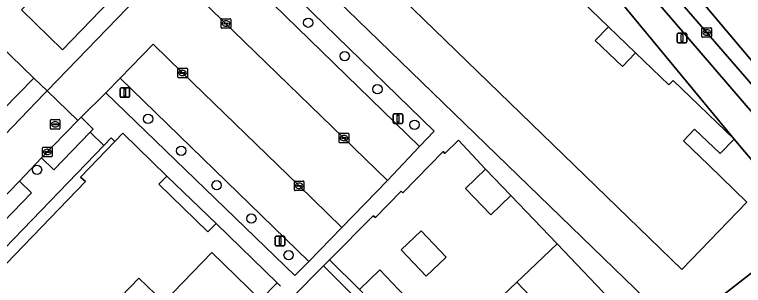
# Model space of a CAD drawing. Extents: x 160349 to 161355, y 381727 to 382854.
# Drawn here: x 161035.8 to 161112.2, y 382665.5 to 382693.8 of the extents above; entities that cross this region are included whole.
import ezdxf

# ---------------------------------------------------------------- set-up
doc = ezdxf.new("R2010")
doc.units = 0
for name, color, linetype in [('IMGEO_Boom', 7, 'Continuous'), ('IMGEO_Erf', 7, 'Continuous'), ('IMGEO_Groenvoorziening', 7, 'Continuous'), ('IMGEO_Kolk', 7, 'Continuous'), ('IMGEO_Lichtmast', 7, 'Continuous'), ('IMGEO_Pand', 7, 'Continuous'), ('IMGEO_Parkeervlak_open', 7, 'Continuous'), ('IMGEO_Rijbaan_lokaal_gesloten', 7, 'Continuous'), ('IMGEO_Rijbaan_lokaal_open', 7, 'Continuous'), ('IMGEO_Rioolput', 7, 'Continuous'), ('IMGEO_Voetpad_open', 7, 'Continuous')]:
    doc.layers.add(name, color=color, linetype=linetype)

msp = doc.modelspace()

# ---------------------------------------------------------------- linework, layer by layer
at = {"layer": 'IMGEO_Boom'}
for centre in [(161066.57, 382692.98), (161070.39, 382689.481), (161073.819, 382686.011), (161049.789, 382682.899), (161077.707, 382682.284), (161053.262, 382679.565), (161038.145, 382677.578), (161056.97, 382675.955), (161060.608, 382672.46), (161064.516, 382668.629)]:
    msp.add_circle(centre, 0.489, dxfattribs=at)
at = {"layer": 'IMGEO_Erf'}
for points in [[(161111.207, 382680.777), (161109.745, 382679.269), (161107.033, 382681.836), (161105.906, 382680.608), (161108.556, 382678.046), (161112.544, 382674.19), (161105.707, 382667.136), (161061.787, 382709.716), (161058.364, 382706.261), (161105.295, 382660.762), (161119.081, 382671.473)], [(161098.021, 382692.555), (161096.648, 382691.125), (161099.495, 382688.397), (161100.869, 382689.809)], [(161092.667, 382669.815), (161087.788, 382674.863), (161085.707, 382672.858), (161083.065, 382675.618), (161085.147, 382677.623), (161082.324, 382680.674), (161080.891, 382679.275), (161080.714, 382679.474), (161076.477, 382675.148), (161076.305, 382675.327), (161073.603, 382672.564), (161073.383, 382672.742), (161068.803, 382668.13), (161071.925, 382665.03), (161074.086, 382667.084), (161076.718, 382664.315), (161074.811, 382662.502), (161079.634, 382657.428), (161080.02, 382657.794), (161083.901, 382661.483), (161088.435, 382665.793), (161089.025, 382666.354)], [(161078.944, 382666.43), (161076.312, 382669.2), (161078.408, 382671.192), (161081.04, 382668.423)]]:
    msp.add_lwpolyline(points, close=True, dxfattribs=at)
for points in [[(161007.215, 382639.023), (161043.221, 382676.358), (161042.71, 382676.811), (161046.284, 382680.518), (161045.904, 382680.915), (161045.141, 382680.125), (161001.857, 382635.28)], [(161063.673, 382665.393), (161063.319, 382665.739), (161061.566, 382663.957), (161056.453, 382668.892), (161051.44, 382663.7), (161048.816, 382666.234), (161017.432, 382633.724)], [(161071.282, 382664.419), (161068.178, 382667.501), (161064.897, 382664.197)]]:
    msp.add_lwpolyline(points, dxfattribs=at)
at = {"layer": 'IMGEO_Groenvoorziening'}
for points in [[(161055.62, 382705.485), (161051.256, 382709.619), (161036.517, 382694.334), (161040.799, 382690.14)], [(161079.776, 382681.624), (161056.767, 382703.994), (161055.199, 382702.411), (161078.243, 382680.009)], [(161065.178, 382666.49), (161066.636, 382667.952), (161046.871, 382687.184), (161045.366, 382685.625)]]:
    msp.add_lwpolyline(points, close=True, dxfattribs=at)
at = {"layer": 'IMGEO_Kolk'}
for p, q in [((161057.451, 382692.468), (161057.451, 382693.32)), ((161057.526, 382693.394), (161058.378, 382693.394)), ((161057.71, 382692.888), (161057.71, 382692.9)), ((161057.753, 382692.937), (161058.151, 382692.937)), ((161057.939, 382693.174), (161057.964, 382693.174)), ((161058.194, 382692.9), (161058.194, 382692.888)), ((161058.452, 382693.32), (161058.452, 382692.468)), ((161058.378, 382692.394), (161057.526, 382692.394)), ((161058.148, 382692.851), (161057.75, 382692.851)), ((161057.962, 382692.614), (161057.937, 382692.614)), ((161107.828, 382691.532), (161107.828, 382692.384)), ((161107.903, 382692.458), (161108.755, 382692.458)), ((161108.316, 382692.238), (161108.341, 382692.238)), ((161108.829, 382692.384), (161108.829, 382691.532)), ((161108.755, 382691.458), (161107.903, 382691.458)), ((161108.087, 382691.952), (161108.087, 382691.964)), ((161108.525, 382691.915), (161108.127, 382691.915)), ((161108.13, 382692.001), (161108.528, 382692.001)), ((161108.339, 382691.678), (161108.314, 382691.678)), ((161108.571, 382691.964), (161108.571, 382691.952)), ((161052.898, 382687.287), (161052.898, 382688.139)), ((161052.973, 382688.213), (161053.825, 382688.213)), ((161053.157, 382687.707), (161053.157, 382687.719)), ((161053.595, 382687.67), (161053.197, 382687.67)), ((161053.2, 382687.756), (161053.598, 382687.756)), ((161053.386, 382687.993), (161053.411, 382687.993)), ((161053.641, 382687.719), (161053.641, 382687.707)), ((161053.899, 382688.139), (161053.899, 382687.287)), ((161053.825, 382687.213), (161052.973, 382687.213)), ((161053.409, 382687.433), (161053.384, 382687.433)), ((161069.89, 382681.4), (161070.742, 382681.4)), ((161069.815, 382680.474), (161069.815, 382681.326)), ((161070.074, 382680.894), (161070.074, 382680.906)), ((161070.512, 382680.857), (161070.114, 382680.857)), ((161070.117, 382680.943), (161070.515, 382680.943)), ((161070.303, 382681.18), (161070.328, 382681.18)), ((161070.558, 382680.906), (161070.558, 382680.894)), ((161070.816, 382681.326), (161070.816, 382680.474)), ((161038.801, 382679.936), (161039.653, 382679.936)), ((161070.742, 382680.4), (161069.89, 382680.4)), ((161070.326, 382680.62), (161070.301, 382680.62)), ((161038.726, 382679.01), (161038.726, 382679.862)), ((161038.985, 382679.43), (161038.985, 382679.442)), ((161039.423, 382679.393), (161039.025, 382679.393)), ((161039.028, 382679.479), (161039.426, 382679.479)), ((161039.237, 382679.156), (161039.212, 382679.156)), ((161039.214, 382679.716), (161039.239, 382679.716)), ((161039.469, 382679.442), (161039.469, 382679.43)), ((161039.727, 382679.862), (161039.727, 382679.01)), ((161039.653, 382678.936), (161038.801, 382678.936)), ((161065.119, 382675.462), (161065.119, 382676.314)), ((161065.194, 382676.388), (161066.046, 382676.388)), ((161065.607, 382676.168), (161065.632, 382676.168)), ((161066.12, 382676.314), (161066.12, 382675.462)), ((161066.046, 382675.388), (161065.194, 382675.388)), ((161065.378, 382675.882), (161065.378, 382675.894)), ((161065.816, 382675.845), (161065.418, 382675.845)), ((161065.421, 382675.931), (161065.819, 382675.931)), ((161065.63, 382675.608), (161065.605, 382675.608)), ((161065.862, 382675.894), (161065.862, 382675.882))]:
    msp.add_line(p, q, dxfattribs=at)
for points in [[(161057.451, 382692.468), (161057.451, 382693.32)], [(161057.526, 382693.394), (161058.378, 382693.394)], [(161058.452, 382693.32), (161058.452, 382692.468)], [(161058.378, 382692.394), (161057.526, 382692.394)], [(161107.828, 382691.532), (161107.828, 382692.384)], [(161107.903, 382692.458), (161108.755, 382692.458)], [(161108.829, 382692.384), (161108.829, 382691.532)], [(161108.755, 382691.458), (161107.903, 382691.458)], [(161052.898, 382687.287), (161052.898, 382688.139)], [(161052.973, 382688.213), (161053.825, 382688.213)], [(161053.899, 382688.139), (161053.899, 382687.287)], [(161053.825, 382687.213), (161052.973, 382687.213)], [(161069.89, 382681.4), (161070.742, 382681.4)], [(161069.815, 382680.474), (161069.815, 382681.326)], [(161070.816, 382681.326), (161070.816, 382680.474)], [(161038.801, 382679.936), (161039.653, 382679.936)], [(161070.742, 382680.4), (161069.89, 382680.4)], [(161038.726, 382679.01), (161038.726, 382679.862)], [(161039.727, 382679.862), (161039.727, 382679.01)], [(161039.653, 382678.936), (161038.801, 382678.936)], [(161065.119, 382675.462), (161065.119, 382676.314)], [(161065.194, 382676.388), (161066.046, 382676.388)], [(161066.12, 382676.314), (161066.12, 382675.462)], [(161066.046, 382675.388), (161065.194, 382675.388)]]:
    msp.add_lwpolyline(points, dxfattribs=at)
for centre, radius, start, end in [((161057.528, 382693.318), 0.0765, 91.55205, 178.44795), ((161057.528, 382693.318), 0.0765, 91.55205, 178.44795), ((161057.75, 382692.897), 0.0403, 85.87752, 175.75265), ((161057.747, 382692.887), 0.0366, 178.93798, 274.71019), ((161058.151, 382692.894), 0.043, 264.86636, 352.45326), ((161058.155, 382692.899), 0.0386, 1.73085, 96.63898), ((161058.376, 382693.318), 0.0765, 1.55205, 88.44795), ((161058.376, 382693.318), 0.0765, 1.55205, 88.44795), ((161057.528, 382692.47), 0.0765, 181.55205, 268.44795), ((161057.528, 382692.47), 0.0765, 181.55205, 268.44795), ((161058.376, 382692.47), 0.0765, 271.55205, 358.44795), ((161058.376, 382692.47), 0.0765, 271.55205, 358.44795), ((161107.905, 382692.382), 0.0765, 91.55205, 178.44795), ((161107.905, 382692.382), 0.0765, 91.55205, 178.44795), ((161108.753, 382692.382), 0.0765, 1.55205, 88.44795), ((161108.753, 382692.382), 0.0765, 1.55205, 88.44795), ((161107.905, 382691.534), 0.0765, 181.55205, 268.44795), ((161107.905, 382691.534), 0.0765, 181.55205, 268.44795), ((161108.127, 382691.961), 0.0403, 85.87752, 175.75265), ((161108.124, 382691.951), 0.0366, 178.93798, 274.71019), ((161108.528, 382691.958), 0.043, 264.86636, 352.45326), ((161108.532, 382691.963), 0.0386, 1.73085, 96.63898), ((161108.753, 382691.534), 0.0765, 271.55205, 358.44795), ((161108.753, 382691.534), 0.0765, 271.55205, 358.44795), ((161052.975, 382688.137), 0.0765, 91.55205, 178.44795), ((161052.975, 382688.137), 0.0765, 91.55205, 178.44795), ((161053.197, 382687.716), 0.0403, 85.87752, 175.75265), ((161053.194, 382687.706), 0.0366, 178.93798, 274.71019), ((161053.598, 382687.713), 0.043, 264.86636, 352.45326), ((161053.602, 382687.718), 0.0386, 1.73085, 96.63898), ((161053.823, 382688.137), 0.0765, 1.55205, 88.44795), ((161053.823, 382688.137), 0.0765, 1.55205, 88.44795), ((161052.975, 382687.289), 0.0765, 181.55205, 268.44795), ((161052.975, 382687.289), 0.0765, 181.55205, 268.44795), ((161053.823, 382687.289), 0.0765, 271.55205, 358.44795), ((161053.823, 382687.289), 0.0765, 271.55205, 358.44795), ((161069.892, 382681.324), 0.0765, 91.55205, 178.44795), ((161069.892, 382681.324), 0.0765, 91.55205, 178.44795), ((161070.74, 382681.324), 0.0765, 1.55205, 88.44795), ((161070.74, 382681.324), 0.0765, 1.55205, 88.44795), ((161070.114, 382680.903), 0.0403, 85.87752, 175.75265), ((161070.111, 382680.893), 0.0366, 178.93798, 274.71019), ((161070.515, 382680.9), 0.043, 264.86636, 352.45326), ((161070.519, 382680.905), 0.0386, 1.73085, 96.63898), ((161038.803, 382679.86), 0.0765, 91.55205, 178.44795), ((161038.803, 382679.86), 0.0765, 91.55205, 178.44795), ((161039.651, 382679.86), 0.0765, 1.55205, 88.44795), ((161039.651, 382679.86), 0.0765, 1.55205, 88.44795), ((161069.892, 382680.476), 0.0765, 181.55205, 268.44795), ((161069.892, 382680.476), 0.0765, 181.55205, 268.44795), ((161070.74, 382680.476), 0.0765, 271.55205, 358.44795), ((161070.74, 382680.476), 0.0765, 271.55205, 358.44795), ((161039.025, 382679.439), 0.0403, 85.87752, 175.75265), ((161039.022, 382679.429), 0.0366, 178.93798, 274.71019), ((161039.426, 382679.436), 0.043, 264.86636, 352.45326), ((161039.43, 382679.441), 0.0386, 1.73085, 96.63898), ((161038.803, 382679.012), 0.0765, 181.55205, 268.44795), ((161038.803, 382679.012), 0.0765, 181.55205, 268.44795), ((161039.651, 382679.012), 0.0765, 271.55205, 358.44795), ((161039.651, 382679.012), 0.0765, 271.55205, 358.44795), ((161065.196, 382676.312), 0.0765, 91.55205, 178.44795), ((161065.196, 382676.312), 0.0765, 91.55205, 178.44795), ((161066.044, 382676.312), 0.0765, 1.55205, 88.44795), ((161066.044, 382676.312), 0.0765, 1.55205, 88.44795), ((161065.196, 382675.464), 0.0765, 181.55205, 268.44795), ((161065.196, 382675.464), 0.0765, 181.55205, 268.44795), ((161065.418, 382675.891), 0.0403, 85.87752, 175.75265), ((161065.415, 382675.881), 0.0366, 178.93798, 274.71019), ((161065.819, 382675.888), 0.043, 264.86636, 352.45326), ((161065.823, 382675.893), 0.0386, 1.73085, 96.63898), ((161066.044, 382675.464), 0.0765, 271.55205, 358.44795), ((161066.044, 382675.464), 0.0765, 271.55205, 358.44795)]:
    msp.add_arc(centre, radius, start, end, dxfattribs=at)
for centre, major_axis, ratio, start_param, end_param in [((161057.938, 382692.894), (-0.387, 0.002), 0.722429, 4.712389, 7.853982), ((161057.963, 382692.894), (-0.39, 0.002), 0.717154, 1.570796, 4.712389), ((161108.315, 382691.958), (-0.387, 0.002), 0.722429, 4.712389, 7.853982), ((161108.34, 382691.958), (-0.39, 0.002), 0.717154, 1.570796, 4.712389), ((161053.385, 382687.713), (-0.387, 0.002), 0.722429, 4.712389, 7.853982), ((161053.41, 382687.713), (-0.39, 0.002), 0.717154, 1.570796, 4.712389), ((161070.302, 382680.9), (-0.387, 0.002), 0.722429, 4.712389, 7.853982), ((161070.327, 382680.9), (-0.39, 0.002), 0.717154, 1.570796, 4.712389), ((161039.213, 382679.436), (-0.387, 0.002), 0.722429, 4.712389, 7.853982), ((161039.238, 382679.436), (-0.39, 0.002), 0.717154, 1.570796, 4.712389), ((161065.606, 382675.888), (-0.387, 0.002), 0.722429, 4.712389, 7.853982), ((161065.631, 382675.888), (-0.39, 0.002), 0.717154, 1.570796, 4.712389)]:
    msp.add_ellipse(centre, major_axis=major_axis, ratio=ratio, start_param=start_param, end_param=end_param, dxfattribs=at)
at = {"layer": 'IMGEO_Lichtmast'}
for p, q in [((161105.247, 382690.984), (161105.247, 382691.784)), ((161105.247, 382691.784), (161105.247, 382690.984)), ((161105.347, 382691.884), (161106.137, 382691.884)), ((161106.137, 382691.884), (161105.347, 382691.884)), ((161106.237, 382691.784), (161106.237, 382690.984)), ((161106.237, 382690.984), (161106.237, 382691.784)), ((161106.137, 382690.884), (161105.347, 382690.884)), ((161105.347, 382690.884), (161106.137, 382690.884)), ((161046.851, 382685.265), (161046.851, 382686.065)), ((161046.851, 382686.065), (161046.851, 382685.265)), ((161046.951, 382686.165), (161047.741, 382686.165)), ((161047.741, 382686.165), (161046.951, 382686.165)), ((161047.841, 382686.065), (161047.841, 382685.265)), ((161047.841, 382685.265), (161047.841, 382686.065)), ((161047.741, 382685.165), (161046.951, 382685.165)), ((161046.951, 382685.165), (161047.741, 382685.165)), ((161075.479, 382682.532), (161075.479, 382683.332)), ((161075.479, 382683.332), (161075.479, 382682.532)), ((161075.579, 382683.432), (161076.369, 382683.432)), ((161076.369, 382683.432), (161075.579, 382683.432)), ((161076.469, 382683.332), (161076.469, 382682.532)), ((161076.469, 382682.532), (161076.469, 382683.332)), ((161076.369, 382682.432), (161075.579, 382682.432)), ((161075.579, 382682.432), (161076.369, 382682.432)), ((161063.12, 382669.718), (161063.12, 382670.518)), ((161063.12, 382670.518), (161063.12, 382669.718)), ((161063.22, 382670.618), (161064.01, 382670.618)), ((161064.01, 382670.618), (161063.22, 382670.618)), ((161064.11, 382670.518), (161064.11, 382669.718)), ((161064.11, 382669.718), (161064.11, 382670.518)), ((161064.01, 382669.618), (161063.22, 382669.618)), ((161063.22, 382669.618), (161064.01, 382669.618))]:
    msp.add_line(p, q, dxfattribs=at)
for points in [[(161105.667, 382691.759), (161105.817, 382691.759), (161105.817, 382691.009), (161105.667, 382691.009), (161105.667, 382691.759)], [(161047.271, 382686.04), (161047.421, 382686.04), (161047.421, 382685.29), (161047.271, 382685.29), (161047.271, 382686.04)], [(161075.899, 382683.307), (161076.049, 382683.307), (161076.049, 382682.557), (161075.899, 382682.557), (161075.899, 382683.307)], [(161063.54, 382670.493), (161063.69, 382670.493), (161063.69, 382669.743), (161063.54, 382669.743), (161063.54, 382670.493)]]:
    msp.add_lwpolyline(points, dxfattribs=at)
for centre, start, end in [((161105.347, 382691.784), 90, 180), ((161105.347, 382691.784), 90, 180), ((161106.137, 382691.784), 0, 90), ((161106.137, 382691.784), 360, 90), ((161105.347, 382690.984), 180, 270), ((161105.347, 382690.984), 180, 270), ((161106.137, 382690.984), 270, 0), ((161106.137, 382690.984), 270, 0), ((161046.951, 382686.065), 90, 180), ((161046.951, 382686.065), 90, 180), ((161047.741, 382686.065), 0, 90), ((161047.741, 382686.065), 360, 90), ((161046.951, 382685.265), 180, 270), ((161046.951, 382685.265), 180, 270), ((161047.741, 382685.265), 270, 0), ((161047.741, 382685.265), 270, 0), ((161075.579, 382683.332), 90, 180), ((161075.579, 382683.332), 90, 180), ((161076.369, 382683.332), 0, 90), ((161076.369, 382683.332), 360, 90), ((161075.579, 382682.532), 180, 270), ((161075.579, 382682.532), 180, 270), ((161076.369, 382682.532), 270, 0), ((161076.369, 382682.532), 270, 0), ((161063.22, 382670.518), 90, 180), ((161063.22, 382670.518), 90, 180), ((161064.01, 382670.518), 0, 90), ((161064.01, 382670.518), 360, 90), ((161063.22, 382669.718), 180, 270), ((161063.22, 382669.718), 180, 270), ((161064.01, 382669.718), 270, 0), ((161064.01, 382669.718), 270, 0)]:
    msp.add_arc(centre, 0.1, start, end, dxfattribs=at)
at = {"layer": 'IMGEO_Pand'}
msp.add_lwpolyline([(161061.787, 382709.716), (161105.707, 382667.136), (161112.544, 382674.19), (161108.556, 382678.046), (161105.906, 382680.608), (161107.033, 382681.836), (161109.745, 382679.269), (161111.207, 382680.777), (161104.823, 382686.911), (161104.361, 382686.464), (161100.869, 382689.809), (161099.495, 382688.397), (161096.648, 382691.125), (161098.021, 382692.555), (161094.404, 382696.058)], dxfattribs=at)
for points in [[(161056.903, 382671.952), (161056.047, 382671.082), (161050.902, 382676.051), (161051.757, 382676.918), (161047.13, 382681.401), (161046.284, 382680.518), (161042.71, 382676.811), (161043.221, 382676.358), (161007.215, 382639.023), (161006.679, 382639.475), (161002.466, 382635.11), (161002.243, 382634.885), (161018.441, 382619.257), (161020.163, 382621.04), (161015.036, 382625.99), (161020.056, 382631.191), (161017.432, 382633.724), (161048.816, 382666.234), (161051.44, 382663.7), (161056.453, 382668.892), (161061.566, 382663.957), (161063.319, 382665.739)], [(161087.788, 382674.863), (161085.147, 382677.623), (161083.065, 382675.618), (161085.707, 382672.858)], [(161078.944, 382666.43), (161081.04, 382668.423), (161078.408, 382671.192), (161076.312, 382669.2)], [(161095.586, 382658.293), (161097.508, 382660.119), (161097.726, 382660.859), (161099.539, 382662.581), (161092.667, 382669.815), (161089.025, 382666.354), (161088.435, 382665.793)], [(161074.086, 382667.084), (161071.925, 382665.03), (161074.557, 382662.261), (161074.811, 382662.502), (161076.718, 382664.315)], [(161083.901, 382661.483), (161091.381, 382653.641), (161095.767, 382657.809), (161095.44, 382658.154), (161095.586, 382658.293), (161088.435, 382665.793)]]:
    msp.add_lwpolyline(points, close=True, dxfattribs=at)
at = {"layer": 'IMGEO_Parkeervlak_open'}
for points in [[(161119.066, 382679.377), (161116.699, 382682.214), (161115.055, 382684.186), (161100.979, 382700.456), (161093.612, 382708.781)], [(161100.67, 382698.072), (161116.349, 382679.814)]]:
    msp.add_lwpolyline(points, dxfattribs=at)
for points in [[(161051.793, 382698.867), (161074.884, 382676.467), (161078.243, 382680.009), (161055.199, 382702.411)], [(161070.084, 382671.52), (161065.538, 382675.968), (161053.354, 382687.758), (161050.302, 382690.73), (161046.871, 382687.184), (161066.636, 382667.952)], [(161038.622, 382678.816), (161039.898, 382677.56), (161043.708, 382681.499), (161044.023, 382681.825), (161042.765, 382683.072), (161042.429, 382682.726)], [(161036.315, 382676.389), (161028.491, 382668.337), (161029.724, 382667.075), (161037.583, 382675.169)]]:
    msp.add_lwpolyline(points, close=True, dxfattribs=at)
at = {"layer": 'IMGEO_Rijbaan_lokaal_gesloten'}
for points in [[(160952.24, 382831.517), (160946.642, 382835.74), (160942.11, 382830.597), (160972.386, 382809.944), (160988.091, 382799.594), (160994.037, 382795.544), (160996.318, 382794.223), (161009.1, 382785.272), (161018.899, 382778.405), (161026.379, 382773.149), (161034.238, 382767.182), (161040.629, 382762.02), (161048.771, 382755.532), (161055.73, 382749.517), (161062.595, 382743.266), (161070.548, 382735.499), (161076.797, 382729.01), (161084.845, 382720.676), (161095.638, 382708.978), (161106.29, 382697.045), (161117.925, 382683.211), (161122.396, 382686.849), (161112.177, 382699.67)], [(161093.612, 382708.781), (161100.979, 382700.456), (161115.055, 382684.186), (161116.699, 382682.214), (161117.925, 382683.211), (161106.29, 382697.045)]]:
    msp.add_lwpolyline(points, dxfattribs=at)
at = {"layer": 'IMGEO_Rijbaan_lokaal_open'}
msp.add_lwpolyline([(161042.429, 382682.726), (161042.765, 382683.072), (161045.366, 382685.625), (161046.871, 382687.184), (161050.302, 382690.73), (161053.354, 382687.758), (161065.538, 382675.968), (161070.084, 382671.52), (161074.884, 382676.467), (161051.793, 382698.867), (161039.193, 382685.83)], close=True, dxfattribs=at)
at = {"layer": 'IMGEO_Rioolput'}
for p, q in [((161039.541, 382681.908), (161039.541, 382682.76)), ((161039.616, 382682.834), (161040.468, 382682.834)), ((161039.8, 382682.328), (161039.8, 382682.34)), ((161040.238, 382682.291), (161039.84, 382682.291)), ((161039.843, 382682.377), (161040.241, 382682.377)), ((161040.029, 382682.614), (161040.054, 382682.614)), ((161040.284, 382682.34), (161040.284, 382682.328)), ((161040.542, 382682.76), (161040.542, 382681.908)), ((161040.468, 382681.834), (161039.616, 382681.834)), ((161040.052, 382682.054), (161040.027, 382682.054))]:
    msp.add_line(p, q, dxfattribs=at)
for points in [[(161039.541, 382681.908), (161039.541, 382682.76)], [(161039.616, 382682.834), (161040.468, 382682.834)], [(161040.542, 382682.76), (161040.542, 382681.908)], [(161040.468, 382681.834), (161039.616, 382681.834)]]:
    msp.add_lwpolyline(points, dxfattribs=at)
for centre, radius, start, end in [((161039.618, 382682.758), 0.0765, 91.55205, 178.44795), ((161039.618, 382682.758), 0.0765, 91.55205, 178.44795), ((161039.84, 382682.337), 0.0403, 85.87752, 175.75265), ((161039.837, 382682.327), 0.0366, 178.93798, 274.71019), ((161040.241, 382682.334), 0.043, 264.86636, 352.45326), ((161040.245, 382682.339), 0.0386, 1.73085, 96.63898), ((161040.466, 382682.758), 0.0765, 1.55205, 88.44795), ((161040.466, 382682.758), 0.0765, 1.55205, 88.44795), ((161039.618, 382681.91), 0.0765, 181.55205, 268.44795), ((161039.618, 382681.91), 0.0765, 181.55205, 268.44795), ((161040.466, 382681.91), 0.0765, 271.55205, 358.44795), ((161040.466, 382681.91), 0.0765, 271.55205, 358.44795)]:
    msp.add_arc(centre, radius, start, end, dxfattribs=at)
for centre, major_axis, ratio, start_param, end_param in [((161040.028, 382682.334), (-0.387, 0.002), 0.722429, 4.712389, 7.853982), ((161040.053, 382682.334), (-0.39, 0.002), 0.717154, 1.570796, 4.712389)]:
    msp.add_ellipse(centre, major_axis=major_axis, ratio=ratio, start_param=start_param, end_param=end_param, dxfattribs=at)
at = {"layer": 'IMGEO_Voetpad_open'}
for points in [[(161052.881, 382743.179), (161068.875, 382727.893), (161070.629, 382726.126), (161083.527, 382712.758), (161097.715, 382697.134), (161111.207, 382680.777), (161119.081, 382671.473), (161121.797, 382668.264)], [(161105.295, 382660.762), (161058.364, 382706.261)], [(161056.767, 382703.994), (161079.776, 382681.624), (161078.243, 382680.009), (161074.884, 382676.467), (161070.084, 382671.52), (161066.636, 382667.952), (161065.178, 382666.49), (161045.366, 382685.625), (161042.765, 382683.072), (161044.023, 382681.825), (161043.708, 382681.499), (161045.141, 382680.125), (161045.904, 382680.915), (161046.284, 382680.518), (161047.13, 382681.401), (161051.757, 382676.918), (161056.903, 382671.952), (161063.319, 382665.739), (161063.673, 382665.393)], [(161030.482, 382694.252), (161037.795, 382687.172), (161039.193, 382685.83), (161051.793, 382698.867)], [(161116.349, 382679.814), (161100.67, 382698.072)], [(161001.857, 382635.28), (161045.141, 382680.125), (161043.708, 382681.499), (161039.898, 382677.56), (161038.622, 382678.816), (161036.315, 382676.389), (161037.583, 382675.169), (161029.724, 382667.075)], [(161064.897, 382664.197), (161068.178, 382667.501), (161068.803, 382668.13), (161073.383, 382672.742), (161073.603, 382672.564), (161076.305, 382675.327), (161076.477, 382675.148), (161080.714, 382679.474), (161080.891, 382679.275), (161082.324, 382680.674), (161085.147, 382677.623), (161087.788, 382674.863), (161092.667, 382669.815), (161099.539, 382662.581)], [(161121.797, 382668.264), (161119.081, 382671.473), (161105.295, 382660.762), (161103.436, 382659.6), (161089.932, 382646.669), (161089.085, 382645.859), (161086.165, 382643.062), (161054.151, 382612.787), (161053.198, 382611.886), (161044.677, 382603.828), (161022.393, 382582.754), (161016.471, 382577.154), (161013.466, 382572.142), (161013.42, 382572.043), (161011.571, 382568.394), (161011.447, 382568.444), (161007.353, 382560.48), (161007.465, 382560.409), (161006.583, 382558.627), (161005.617, 382556.784), (161004.643, 382554.826), (161004.903, 382554.62), (161005.665, 382553.906)]]:
    msp.add_lwpolyline(points, dxfattribs=at)
for points in [[(161070.629, 382726.126), (161067.121, 382722.475), (161072.179, 382717.575), (161075.022, 382714.824), (161078.648, 382711.298), (161081.502, 382708.559), (161085.16, 382705.083), (161087.976, 382702.305), (161091.571, 382698.819), (161094.404, 382696.058), (161098.021, 382692.555), (161100.869, 382689.809), (161104.361, 382686.464), (161104.823, 382686.911), (161111.207, 382680.777), (161097.715, 382697.134), (161083.527, 382712.758)], [(161051.256, 382709.619), (161055.62, 382705.485), (161040.799, 382690.14), (161036.517, 382694.334)], [(161030.482, 382694.252), (161029.914, 382693.651), (161031.928, 382691.73), (161033.411, 382689.599), (161033.944, 382687.058), (161033.552, 382684.89), (161034.584, 382683.873), (161037.795, 382687.172)], [(161037.795, 382687.172), (161034.584, 382683.873), (161030.553, 382679.728), (161026.399, 382675.386), (161016.092, 382685.358), (161009.817, 382691.441), (161008.443, 382690.035), (161026.457, 382672.607), (161038.902, 382685.529), (161039.193, 382685.83)], [(161039.193, 382685.83), (161038.902, 382685.529), (161026.457, 382672.607), (161008.443, 382690.035), (161005.326, 382686.846), (161021.37, 382671.265), (161024.019, 382668.697), (161026.519, 382666.265), (161028.491, 382668.337), (161036.315, 382676.389), (161038.622, 382678.816), (161042.429, 382682.726)], [(161051.757, 382676.918), (161050.902, 382676.051), (161056.047, 382671.082), (161056.903, 382671.952)], [(161074.811, 382662.502), (161074.557, 382662.261), (161071.925, 382665.03), (161068.803, 382668.13), (161068.178, 382667.501), (161071.282, 382664.419), (161078.826, 382656.581), (161079.7, 382655.66), (161080.549, 382656.467), (161079.634, 382657.428)]]:
    msp.add_lwpolyline(points, close=True, dxfattribs=at)

doc.saveas('drawing.dxf')
